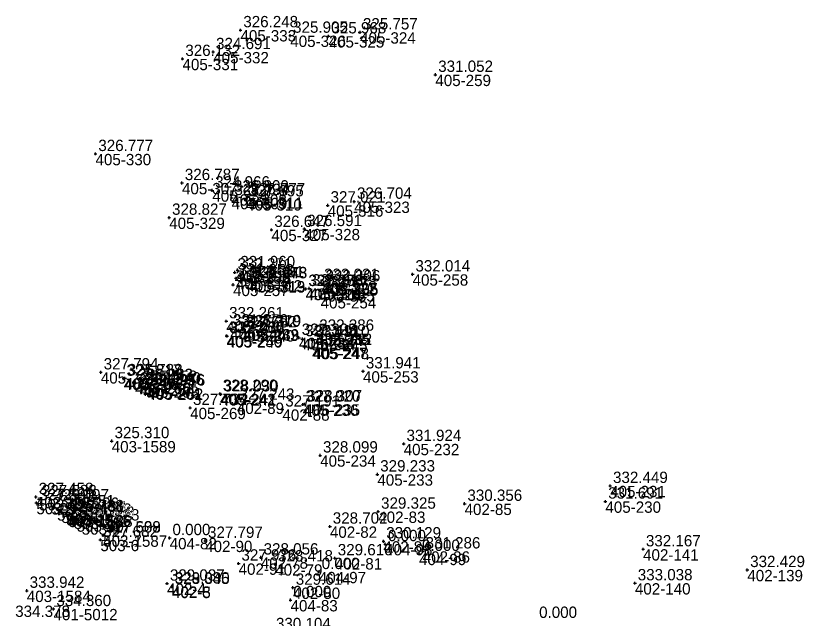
# Model space of a CAD drawing. Extents: x -829398 to -819400, y -1074439 to -1067977.
# Drawn here: x -826755.6 to -826672.1, y -1068752.5 to -1068688.7 of the extents above; entities that cross this region are included whole.
import ezdxf

# ---------------------------------------------------------------- set-up
doc = ezdxf.new("R2010")
doc.units = 0
for name, color, linetype in [('Vrstva 60', 7, 'Continuous'), ('Vrstva 61', 7, 'Continuous'), ('Čísla bodů_doměření_2012', 7, 'Continuous')]:
    doc.layers.add(name, color=color, linetype=linetype)

# ---------------------------------------------------------------- blocks, each defined once
blk = doc.blocks.new('BOD')
at = {"layer": 'Čísla bodů_doměření_2012'}
for p, q in [((-0.15, 0), (0.15, 0)), ((0, -0.15), (0, 0.15))]:
    blk.add_line(p, q, dxfattribs=at)

msp = doc.modelspace()

# ---------------------------------------------------------------- block references
at = {"layer": 'Vrstva 60'}
for p in [(-826731.812, -1068690.247), (-826726.537, -1068690.829), (-826722.476, -1068690.894), (-826719.144, -1068690.474), (-826734.696, -1068692.562), (-826737.95, -1068693.286), (-826711.175, -1068694.968), (-826747.16, -1068703.346), (-826738.003, -1068706.42), (-826734.792, -1068707.205), (-826732.794, -1068707.627), (-826731.06, -1068707.932), (-826732.746, -1068708.003), (-826731.208, -1068708.142), (-826722.572, -1068708.792), (-826719.77, -1068708.393), (-826739.355, -1068710.092), (-826725.046, -1068711.284), (-826728.532, -1068711.376), (-826732.426, -1068715.88), (-826732.124, -1068715.64), (-826713.586, -1068716.089), (-826732.284, -1068716.493), (-826731.19, -1068716.706), (-826730.846, -1068716.821), (-826730.845, -1068716.797), (-826723.26, -1068716.988), (-826723.107, -1068717.132), (-826732.595, -1068717.19), (-826724.927, -1068717.635), (-826724.906, -1068717.617), (-826724.521, -1068717.576), (-826723.482, -1068717.77), (-826723.323, -1068718.496), (-826733.314, -1068721.047), (-826732.897, -1068721.806), (-826731.97, -1068722.01), (-826731.545, -1068721.939), (-826731.485, -1068721.887), (-826733.292, -1068722.59), (-826733.235, -1068722.639), (-826725.628, -1068722.81), (-826725.621, -1068722.8), (-826725.256, -1068722.939), (-826724.252, -1068723.022), (-826723.764, -1068722.358), (-826724.232, -1068723.855), (-826724.099, -1068723.862), (-826718.836, -1068726.347), (-826746.595, -1068726.454), (-826744.18, -1068727.13), (-826744.046, -1068727.07), (-826742.964, -1068727.593), (-826742.942, -1068727.57), (-826742.496, -1068727.772), (-826742.113, -1068727.945), (-826741.761, -1068728.109), (-826741.646, -1068728.172), (-826733.984, -1068728.73), (-826733.89, -1068728.786), (-826732.196, -1068729.666), (-826737.137, -1068730.213), (-826727.371, -1068730.382), (-826725.213, -1068729.867), (-826725.04, -1068729.837), (-826745.444, -1068733.73), (-826714.532, -1068734.031), (-826723.372, -1068735.247), (-826717.316, -1068737.256), (-826692.664, -1068738.472), (-826753.476, -1068739.648), (-826753.418, -1068740.278), (-826753.137, -1068739.87), (-826751.831, -1068740.313), (-826708.082, -1068740.362), (-826693.171, -1068740.126), (-826751.221, -1068740.95), (-826750.773, -1068741.206), (-826717.224, -1068741.192), (-826750.267, -1068741.46), (-826750.181, -1068741.543), (-826750.014, -1068741.627), (-826750.013, -1068741.644), (-826749.447, -1068741.833), (-826749.154, -1068742.127), (-826748.614, -1068742.44), (-826722.34, -1068742.773), (-826746.351, -1068743.725), (-826746.35, -1068743.702), (-826746.649, -1068744.187), (-826739.31, -1068743.99), (-826735.546, -1068744.28), (-826716.675, -1068744.338), (-826716.49, -1068744.63), (-826712.509, -1068745.401), (-826689.182, -1068745.178), (-826729.658, -1068746.043), (-826721.808, -1068746.127), (-826712.9, -1068745.66), (-826732.009, -1068746.685), (-826728.124, -1068746.774), (-826723.51, -1068747.58), (-826678.144, -1068747.372), (-826739.583, -1068748.807), (-826690.046, -1068748.773), (-826754.437, -1068749.567), (-826739.062, -1068749.156), (-826739.059, -1068749.113), (-826726.253, -1068749.241), (-826726.51, -1068750.56), (-826751.605, -1068751.499)]:
    msp.add_blockref('BOD', p, dxfattribs=at)

# ---------------------------------------------------------------- texts
for s, p in [('405-333', (-826731.812, -1068691.447)), ('405-326', (-826726.537, -1068692.029)), ('405-325', (-826722.476, -1068692.094)), ('405-324', (-826719.144, -1068691.674)), ('405-332', (-826734.696, -1068693.762)), ('405-331', (-826737.95, -1068694.486)), ('405-259', (-826711.175, -1068696.168)), ('405-330', (-826747.16, -1068704.546)), ('405-307', (-826738.003, -1068707.62)), ('405-334', (-826734.792, -1068708.405)), ('405-308', (-826732.794, -1068708.827)), ('405-309', (-826732.746, -1068709.203)), ('405-310', (-826731.208, -1068709.342)), ('405-311', (-826731.06, -1068709.132)), ('405-323', (-826719.77, -1068709.593)), ('405-316', (-826722.572, -1068709.992)), ('405-329', (-826739.355, -1068711.292)), ('405-327', (-826728.532, -1068712.576)), ('405-328', (-826725.046, -1068712.484)), ('405-256', (-826732.426, -1068717.08)), ('405-317', (-826732.124, -1068716.84)), ('405-258', (-826713.586, -1068717.289)), ('405-318', (-826732.284, -1068717.693)), ('405-312', (-826731.19, -1068717.906)), ('405-313', (-826730.846, -1068718.021)), ('405-319', (-826730.845, -1068717.997)), ('405-322', (-826723.26, -1068718.188)), ('405-257', (-826732.595, -1068718.39)), ('405-314', (-826724.927, -1068718.835)), ('405-320', (-826724.906, -1068718.817)), ('405-315', (-826724.521, -1068718.776)), ('405-335', (-826723.482, -1068718.97)), ('405-255', (-826723.107, -1068718.332)), ('405-254', (-826723.323, -1068719.696)), ('405-251', (-826733.314, -1068722.247)), ('405-246', (-826732.897, -1068723.006)), ('405-240', (-826731.97, -1068723.21)), ('405-243', (-826731.545, -1068723.139)), ('405-239', (-826731.485, -1068723.087)), ('405-250', (-826733.292, -1068723.79)), ('405-249', (-826733.235, -1068723.839)), ('405-238', (-826725.628, -1068724.01)), ('405-244', (-826725.621, -1068724)), ('405-252', (-826723.764, -1068723.558)), ('405-237', (-826725.256, -1068724.139)), ('405-245', (-826724.252, -1068724.222)), ('405-247', (-826724.232, -1068725.055)), ('405-248', (-826724.099, -1068725.062)), ('405-267', (-826746.595, -1068727.654)), ('405-253', (-826718.836, -1068727.547)), ('405-268', (-826744.18, -1068728.33)), ('405-266', (-826744.046, -1068728.27)), ('405-260', (-826742.964, -1068728.793)), ('405-265', (-826742.942, -1068728.77)), ('405-264', (-826742.496, -1068728.972)), ('405-263', (-826742.113, -1068729.145)), ('405-261', (-826741.761, -1068729.309)), ('405-262', (-826741.646, -1068729.372)), ('405-242', (-826733.984, -1068729.93)), ('405-241', (-826733.89, -1068729.986)), ('405-269', (-826737.137, -1068731.413)), ('402-89', (-826732.196, -1068730.866)), ('402-88', (-826727.371, -1068731.582)), ('405-236', (-826725.213, -1068731.067)), ('405-235', (-826725.04, -1068731.037)), ('403-1589', (-826745.444, -1068734.93)), ('405-232', (-826714.532, -1068735.231)), ('405-234', (-826723.372, -1068736.447)), ('405-233', (-826717.316, -1068738.456)), ('405-231', (-826692.664, -1068739.672)), ('403-1585', (-826753.476, -1068740.848)), ('503-5', (-826753.418, -1068741.478)), ('503-4', (-826753.137, -1068741.07)), ('503-16', (-826751.831, -1068741.513)), ('402-85', (-826708.082, -1068741.562)), ('405-230', (-826693.171, -1068741.326)), ('503-13', (-826751.221, -1068742.15)), ('503-14', (-826750.773, -1068742.406)), ('402-83', (-826717.224, -1068742.392)), ('503-12', (-826750.267, -1068742.66)), ('403-1586', (-826750.181, -1068742.743)), ('403-1588', (-826750.014, -1068742.827)), ('503-11', (-826750.013, -1068742.844)), ('503-15', (-826749.447, -1068743.033)), ('503-10', (-826749.154, -1068743.327)), ('503-9', (-826748.614, -1068743.64)), ('402-82', (-826722.34, -1068743.973)), ('403-1587', (-826746.351, -1068744.925)), ('503-7', (-826746.35, -1068744.902)), ('503-6', (-826746.649, -1068745.387)), ('404-82', (-826739.31, -1068745.19)), ('402-90', (-826735.546, -1068745.48)), ('402-84', (-826716.675, -1068745.538)), ('404-98', (-826716.49, -1068745.83)), ('402-86', (-826712.509, -1068746.601)), ('402-141', (-826689.182, -1068746.378)), ('402-78', (-826729.658, -1068747.243)), ('402-81', (-826721.808, -1068747.327)), ('404-99', (-826712.9, -1068746.86)), ('402-91', (-826732.009, -1068747.885)), ('402-79', (-826728.124, -1068747.974)), ('404-97', (-826723.51, -1068748.78)), ('402-139', (-826678.144, -1068748.572)), ('403-1584', (-826754.437, -1068750.767)), ('402-4', (-826739.583, -1068750.007)), ('402-5', (-826739.062, -1068750.356)), ('402-3', (-826739.059, -1068750.313)), ('402-80', (-826726.253, -1068750.441)), ('402-140', (-826690.046, -1068749.973)), ('404-83', (-826726.51, -1068751.76)), ('401-5012', (-826751.605, -1068752.699))]:
    msp.add_text(s, height=1.2, dxfattribs=at).set_placement(p)
at = {"layer": 'Vrstva 61'}
for s, p in [('326.248', (-826731.512, -1068689.947)), ('325.905', (-826726.237, -1068690.529)), ('325.968', (-826722.176, -1068690.594)), ('325.757', (-826718.844, -1068690.174)), ('324.691', (-826734.396, -1068692.262)), ('326.132', (-826737.65, -1068692.986)), ('331.052', (-826710.875, -1068694.668)), ('326.777', (-826746.86, -1068703.046)), ('326.787', (-826737.703, -1068706.12)), ('324.966', (-826734.492, -1068706.905)), ('326.800', (-826732.494, -1068707.327)), ('327.734', (-826732.446, -1068707.703)), ('327.695', (-826730.908, -1068707.842)), ('326.777', (-826730.76, -1068707.632)), ('326.704', (-826719.47, -1068708.093)), ('327.021', (-826722.272, -1068708.492)), ('328.827', (-826739.055, -1068709.792)), ('326.647', (-826728.232, -1068711.076)), ('326.591', (-826724.746, -1068710.984)), ('332.271', (-826732.126, -1068715.58)), ('331.960', (-826731.824, -1068715.34)), ('331.853', (-826731.984, -1068716.193)), ('327.301', (-826730.89, -1068716.406)), ('327.073', (-826730.546, -1068716.521)), ('331.248', (-826730.545, -1068716.497)), ('332.014', (-826713.286, -1068715.789)), ('332.298', (-826732.295, -1068716.89)), ('327.076', (-826724.627, -1068717.335)), ('331.283', (-826724.606, -1068717.317)), ('327.015', (-826724.221, -1068717.276)), ('332.031', (-826722.96, -1068716.688)), ('332.306', (-826722.807, -1068716.832)), ('331.878', (-826723.182, -1068717.47)), ('332.295', (-826723.023, -1068718.196)), ('332.261', (-826733.014, -1068720.747)), ('331.876', (-826732.597, -1068721.506)), ('332.260', (-826732.992, -1068722.29)), ('332.037', (-826732.935, -1068722.339)), ('327.682', (-826731.67, -1068721.71)), ('331.270', (-826731.245, -1068721.639)), ('327.319', (-826731.185, -1068721.587)), ('332.286', (-826723.464, -1068722.058)), ('327.325', (-826725.328, -1068722.51)), ('331.302', (-826725.321, -1068722.5)), ('327.411', (-826724.956, -1068722.639)), ('331.910', (-826723.952, -1068722.722)), ('332.035', (-826723.932, -1068723.555)), ('332.285', (-826723.799, -1068723.562)), ('327.794', (-826746.295, -1068726.154)), ('331.941', (-826718.536, -1068726.047)), ('327.817', (-826743.88, -1068726.83)), ('325.788', (-826743.746, -1068726.77)), ('325.063', (-826742.664, -1068727.293)), ('325.982', (-826742.642, -1068727.27)), ('325.552', (-826742.196, -1068727.472)), ('325.540', (-826741.813, -1068727.645)), ('324.956', (-826741.461, -1068727.809)), ('326.016', (-826741.346, -1068727.872)), ('328.290', (-826733.684, -1068728.43)), ('328.030', (-826733.59, -1068728.486)), ('327.734', (-826736.837, -1068729.913)), ('327.243', (-826731.896, -1068729.366)), ('327.920', (-826724.913, -1068729.567)), ('328.307', (-826724.74, -1068729.537)), ('327.191', (-826727.071, -1068730.082)), ('325.310', (-826745.144, -1068733.43)), ('331.924', (-826714.232, -1068733.731)), ('328.099', (-826723.072, -1068734.947)), ('329.233', (-826717.016, -1068736.956)), ('332.449', (-826692.364, -1068738.172)), ('327.458', (-826753.176, -1068739.348)), ('327.588', (-826752.837, -1068739.57)), ('331.691', (-826692.871, -1068739.826)), ('327.590', (-826753.118, -1068739.978)), ('325.497', (-826751.531, -1068740.013)), ('325.751', (-826750.921, -1068740.65)), ('330.356', (-826707.782, -1068740.062)), ('326.206', (-826750.473, -1068740.906)), ('325.738', (-826749.967, -1068741.16)), ('327.481', (-826749.881, -1068741.243)), ('325.435', (-826749.714, -1068741.327)), ('325.763', (-826749.713, -1068741.344)), ('326.152', (-826749.147, -1068741.533)), ('329.325', (-826716.924, -1068740.892)), ('325.768', (-826748.854, -1068741.827)), ('325.528', (-826748.314, -1068742.14)), ('328.702', (-826722.04, -1068742.473)), ('327.682', (-826746.349, -1068743.887)), ('327.508', (-826746.051, -1068743.425)), ('327.639', (-826746.05, -1068743.402)), ('0.000', (-826739.01, -1068743.69)), ('327.797', (-826735.246, -1068743.98)), ('330.129', (-826716.375, -1068744.038)), ('0.000', (-826716.19, -1068744.33)), ('332.167', (-826688.882, -1068744.878)), ('328.056', (-826729.358, -1068745.743)), ('0.000', (-826712.6, -1068745.36)), ('331.286', (-826712.209, -1068745.101)), ('327.976', (-826731.709, -1068746.385)), ('328.418', (-826727.824, -1068746.474)), ('329.610', (-826721.508, -1068745.827)), ('0.000', (-826723.21, -1068747.28)), ('332.429', (-826677.844, -1068747.072)), ('329.037', (-826739.283, -1068748.507)), ('328.345', (-826738.762, -1068748.856)), ('329.030', (-826738.759, -1068748.813)), ('329.614', (-826725.953, -1068748.941)), ('333.038', (-826689.746, -1068748.473)), ('333.942', (-826754.137, -1068749.267)), ('0.000', (-826726.21, -1068750.26)), ('334.360', (-826751.305, -1068751.199)), ('334.378', (-826755.665, -1068752.346)), ('0.000', (-826700.19, -1068752.45)), ('330.104', (-826728.051, -1068753.641))]:
    msp.add_text(s, height=1.2, dxfattribs=at).set_placement(p)

doc.saveas('drawing.dxf')
